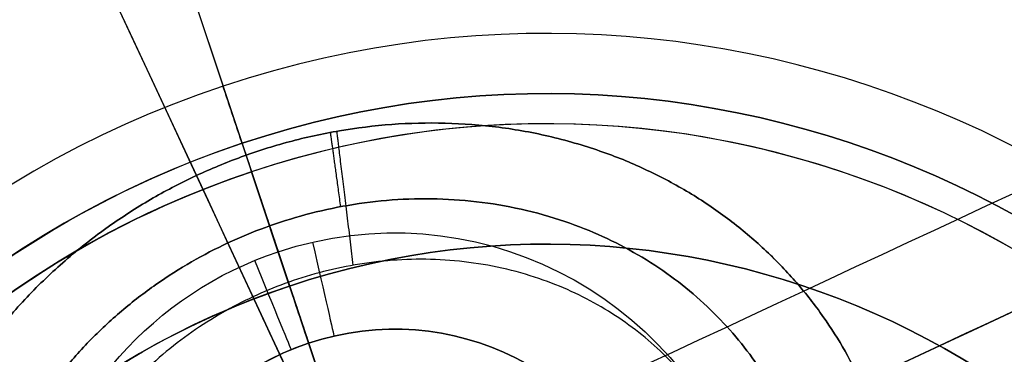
# Model space of a CAD drawing. Header units: millimetres. Extents: x -1437 to 1444, y -1373 to 1332.
# Tile 271 of 656: x -182.37 to -174.19, y 938.18 to 940.96. Entities that reach past the tile are written whole.
import ezdxf

# ---------------------------------------------------------------- set-up
doc = ezdxf.new("R2010")
doc.units = ezdxf.units.MM
doc.layers.add('Default', color=7, linetype='Continuous', true_color=0x000000)

# ---------------------------------------------------------------- blocks, each defined once
blk = doc.blocks.new('WIRE_CLIP_TOP 01')
at = {"layer": 'Default', "color": 253, "true_color": 0xababa7}
for p, q in [((10, 0), (2.25, 0)), ((2.25, -2), (8, -7.75)), ((10, -30), (8.5, -30))]:
    blk.add_line(p, q, dxfattribs=at)
at = {"layer": 'Default', "color": 253, "true_color": 0xababa7, "extrusion": (0, -1, 0)}
for centre, radius, start, end in [((0, 0), 10, 0, 180), ((0, 0), 10, 180, 0), ((0, 0, 0.5), 10.5, 180, 0), ((0, 0, 0.5), 10.5, 0, 180), ((0, 0, 7.75), 8, 0, 180), ((0, 0, 15), 10.5, 0, 169.35357), ((0, 0, 15), 10.5, 190.64702, 0), ((0, 0, 18.625), 8, 0, 180), ((0, 0, 18.625), 8, 180, 0), ((0, 0, 29.5), 10.5, 180, 0), ((0, 0, 30), 10, 180, 0), ((0, 0, 30), 10, 0, 180)]:
    blk.add_arc(centre, radius, start, end, dxfattribs=at)
at = {"layer": 'Default', "color": 253, "true_color": 0xababa7, "extrusion": (0, 1, 0)}
for centre, radius, start, end in [((0, 0, -7.75), 8, 180, 0), ((0, 0, -29.5), 10.5, 0, 180), ((0, 0, -29.5), 8, 0, 180), ((0, 0, -29.5), 8, 180, 0), ((0, 0, -30), 8.5, 180, 0), ((0, 0, -30), 8.5, 0, 180)]:
    blk.add_arc(centre, radius, start, end, dxfattribs=at)
at = {"layer": 'Default', "color": 253, "true_color": 0xababa7}
for points in [[(8, -7.75), (6.125, -5.875, 0), (4.25, -4, 0)], [(8, -29.5), (8, -18.625), (8, -7.75)], [(8, -29.5), (8.25, -29.75), (8.5, -30)]]:
    blk.add_open_spline(points, degree=2, dxfattribs=at)
blk = doc.blocks.new('WIRE_CLIP 01')
at = {"layer": 'Default'}
for p, q in [((-7.05, 0), (-7.75, 0)), ((-6.75, -10.5), (-7.75, -10.5)), ((-6.75, -15.5), (-7.75, -15.5)), ((-7.05, -18), (-7.75, -18))]:
    blk.add_line(p, q, dxfattribs=at)
at = {"layer": 'Default', "extrusion": (0, -1, 0)}
for centre, radius, start, end in [((0, 0), 7.75, 180, 0), ((0, 0), 7.75, 0, 180), ((-4, 0, 0.8), 2.25, 360, 180), ((-4, 0, 0.8), 2.25, 180, 360), ((0, 0, 5.25), 7.75, 180, 349.48823), ((0, 0, 5.25), 7.75, 10.51423, 180), ((0, 0, 10.5), 7.75, 0, 180), ((0, 0, 10.5), 6.75, 0, 180), ((0, 0, 10.5), 6.75, 180, 0), ((0, 0, 13), 6.75, 0, 180), ((0, 0, 13), 6.75, 180, 0), ((0, 0, 15.5), 7.75, 180, 0), ((0, 0, 15.5), 7.75, 0, 180), ((0, 0, 16.75), 7.75, 180, 0), ((0, 0, 16.75), 7.75, 0, 180), ((0, 0, 18), 7.75, 180, 0), ((0, 0, 18), 7.75, 0, 180)]:
    blk.add_arc(centre, radius, start, end, dxfattribs=at)
at = {"layer": 'Default', "extrusion": (0, 1, 0)}
for centre, radius, start, end in [((4, 0), 3.05, 0, 180), ((4, 0), 3.05, 180, 0), ((4, 0), 3.05, 0, 0.00001), ((4, 0, -9), 2.25, 180, 0), ((4, 0, -9), 2.25, 0, 180), ((0, 0, -10.5), 7.75, 180, 0), ((0, 0, -15.5), 6.75, 0, 180), ((0, 0, -15.5), 6.75, 180, 0), ((4, 0, -17.2), 2.25, 0, 180), ((4, 0, -17.2), 2.25, 180, 0), ((4, 0, -18), 3.05, 180, 0), ((4, 0, -18), 3.05, 0, 180)]:
    blk.add_arc(centre, radius, start, end, dxfattribs=at)
at = {"layer": 'Default', "extrusion": (-1.73574e-08, -1.73574e-08, 1)}
blk.add_arc((-7.05, -0.8, 0), 0.8, 360, 90, dxfattribs=at)
at = {"layer": 'Default', "extrusion": (-0.09693, 0, -0.995291)}
blk.add_arc((0.8, 7.0312, 0.3877), 0.8, 180, 270, dxfattribs=at)
at = {"layer": 'Default', "extrusion": (-1.22455e-08, 1.22455e-08, -1)}
blk.add_arc((7.05, -17.2, 0), 0.8, 180, 270, dxfattribs=at)
at = {"layer": 'Default', "extrusion": (0.068288, 0, -0.997666)}
blk.add_arc((-17.2, -7.0407, -0.2732), 0.8, 90, 180, dxfattribs=at)
at = {"layer": 'Default'}
for points in [[(-7.75, -10.5), (-7.75, -5.25), (-7.75, 0)], [(-6.25, -17.2), (-6.25, -9), (-6.25, -0.8)], [(-6.75, -10.5), (-6.75, -13), (-6.75, -15.5)], [(-7.75, -18), (-7.75, -16.75), (-7.75, -15.5)]]:
    blk.add_open_spline(points, degree=2, dxfattribs=at)

msp = doc.modelspace()

# ---------------------------------------------------------------- linework, layer by layer
at = {"layer": 'Default'}
for p, q in [((228.5774, 1126.3214, -991.3856), (-587.0997, 745.965, -991.3856)), ((-177.878, 933.1771, -839.041), (-180.6443, 939.1093, -839.041))]:
    msp.add_line(p, q, dxfattribs=at)
for points in [[(-338.1737, 1276.9322, -1143.7301), (-179.2611, 936.1432, -1143.7301), (-20.3486, 595.3541, -1143.7301)], [(-337.7514, 1276.0267, -1143.3147), (-179.2611, 936.1432, -1143.3147), (-20.7709, 596.2596, -1143.3147)], [(129.6114, 1253.9672, -1004.6306), (-245.8284, 1078.8967, -1004.6306), (-621.2683, 903.8262, -1004.6306)], [(128.5085, 1253.3268, -1005.0266), (-245.7796, 1078.7934, -1005.0266), (-620.0677, 904.26, -1005.0266)], [(-177.8176, 937.7975, -863.2893), (-66.4943, 989.7085, -910.44), (44.829, 1041.6194, -957.5906)], [(45.5226, 1040.9615, -956.6774), (-65.8007, 989.0506, -909.5267), (-177.1241, 937.1397, -862.376)], [(-177.7595, 936.8434, -864.2026), (-66.4362, 988.7543, -911.3533), (44.8871, 1040.6652, -958.5039)], [(-177.0659, 936.1855, -863.2893), (-65.7426, 988.0964, -910.44), (45.5807, 1040.0074, -957.5906)], [(-96.8764, 988.0523, -978.155), (-184.4291, 947.2258, -978.155), (-271.9817, 906.3993, -978.155)], [(-271.9817, 906.3993, -977.7395), (-184.4291, 947.2258, -977.7395), (-96.8764, 988.0523, -977.7395)], [(-96.8764, 988.0523, -977.9473), (-184.4291, 947.2258, -977.9473), (-271.9817, 906.3993, -977.9473)], [(-488.1337, 618.3192, -1004.6306), (-112.6938, 793.3896, -1004.6306), (262.746, 968.4601, -1004.6306)], [(-487.0307, 618.9595, -1005.0266), (-112.7427, 793.4929, -1005.0266), (261.5454, 968.0263, -1005.0266)], [(-86.5406, 965.887, -977.7395), (-174.0932, 925.0605, -977.7395), (-261.6459, 884.2341, -977.7395)], [(-261.6459, 884.2341, -978.155), (-174.0932, 925.0605, -978.155), (-86.5406, 965.887, -978.155)], [(-86.5406, 965.887, -977.9473), (-174.0932, 925.0605, -977.9473), (-261.6459, 884.2341, -977.9473)], [(-180.9055, 939.6694, -859.702), (-180.9055, 939.6694, -849.9194), (-180.9055, 939.6694, -840.1367)], [(-178.0866, 933.6244, -860.9249), (-179.2611, 936.1432, -860.9249), (-180.4357, 938.6619, -860.9249)]]:
    msp.add_open_spline(points, degree=2, dxfattribs=at)
for points, knots in [([(228.5774, 1126.3214, -977.5755), (209.3312, 1117.3468, -994.5954), (150.532, 1089.9282, -1041.4622), (15.2619, 1026.8508, -1118.8702), (-104.7591, 970.884, -1143.7301), (-179.2611, 936.1432, -1143.7301)], [2.41548, 2.41548, 2.41548, 2.41548, 70.396144, 198.636056, 404.995527, 404.995527, 404.995527, 404.995527]), ([(227.5044, 1125.821, -977.9909), (208.5151, 1116.9662, -994.7329), (150.005, 1089.6825, -1041.2952), (15.1372, 1026.7926, -1118.4721), (-104.8059, 970.8622, -1143.3147), (-179.2611, 936.1432, -1143.3147)], [2.408267, 2.408267, 2.408267, 2.408267, 69.367076, 197.537893, 403.786179, 403.786179, 403.786179, 403.786179])]:
    msp.add_open_spline(points, degree=3, knots=knots, dxfattribs=at)
for points, weights, knots in [([(-183.1401, 934.3344, -840.1367), (-184.7844, 937.8607, -840.1367), (-180.9055, 939.6694, -840.1367), (-177.0266, 941.4782, -840.1367), (-175.3822, 937.9519, -840.1367)], [1, 0.707106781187, 1, 0.707106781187, 1], [0, 0, 0, 5.497787, 5.497787, 10.995574, 10.995574, 10.995574]), ([(-175.3822, 937.9519, -859.702), (-177.0266, 941.4782, -859.702), (-180.9055, 939.6694, -859.702), (-184.7844, 937.8607, -859.702), (-183.1401, 934.3344, -859.702)], [1, 0.707106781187, 1, 0.707106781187, 1], [0.718887, 0.718887, 0.718887, 4.645877, 4.645877, 8.572868, 8.572868, 8.572868]), ([(-175.3822, 937.9519, -849.9194), (-177.0266, 941.4782, -849.9194), (-180.9055, 939.6694, -849.9194), (-184.7844, 937.8607, -849.9194), (-183.1401, 934.3344, -849.9194)], [1, 0.707106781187, 1, 0.707106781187, 1], [1.570796, 1.570796, 1.570796, 3.141593, 3.141593, 4.712389, 4.712389, 4.712389]), ([(-175.9984, 937.6646, -840.7139), (-177.3816, 940.6307, -840.7139), (-180.6443, 939.1093, -840.7139), (-183.907, 937.5878, -840.7139), (-182.5239, 934.6217, -840.7139), (-181.1407, 931.6556, -840.7139), (-177.878, 933.1771, -840.7139), (-174.6153, 934.6985, -840.7139), (-175.9984, 937.6646, -840.7139)], [1, 0.707106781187, 1, 0.707106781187, 1, 0.707106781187, 1, 0.707106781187, 1], [0, 0, 0, 3.141593, 3.141593, 6.283185, 6.283185, 9.424778, 9.424778, 12.566371, 12.566371, 12.566371]), ([(-175.9984, 937.6646, -839.041), (-177.3816, 940.6307, -839.041), (-180.6443, 939.1093, -839.041), (-183.907, 937.5878, -839.041), (-182.5239, 934.6217, -839.041)], [1, 0.707106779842, 1, 0.707106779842, 1], [0, 0, 0, 3.141593, 3.141593, 6.283185, 6.283185, 6.283185]), ([(-176.4905, 937.4351, -860.9249), (-177.665, 939.9539, -860.9249), (-180.4357, 938.6619, -860.9249), (-183.2063, 937.37, -860.9249), (-182.0318, 934.8512, -860.9249)], [1, 0.707106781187, 1, 0.707106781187, 1], [0, 0, 0, 3.926991, 3.926991, 7.853982, 7.853982, 7.853982])]:
    msp.add_rational_spline(points, weights, degree=2, knots=knots, dxfattribs=at)
for points, weights in [([(-179.7932, 940.0276, -840.1367), (-179.7932, 940.0276, -839.3779), (-179.7087, 939.4105, -839.041)], [1, 0.795525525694, 0.876546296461]), ([(-179.6017, 938.9249, -860.9249), (-179.7379, 940.0376, -860.9249), (-179.7379, 940.0376, -859.702)], [1, 0.707106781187, 1])]:
    msp.add_rational_spline(points, weights, degree=2, dxfattribs=at)

# ---------------------------------------------------------------- block references
at = {"layer": 'Default', "extrusion": (0.948692, 0.316203, -4.44092e-16)}
msp.add_blockref('WIRE_CLIP_TOP 01', (940.7941, 733.4613, 125.9474), dxfattribs=at)
at = {"layer": 'Default', "extrusion": (0.948692, 0.316203, -4.44092e-16), "rotation": 180}
msp.add_blockref('WIRE_CLIP 01', (940.7941, 703.9613, 125.9474), dxfattribs=at)

doc.saveas('drawing.dxf')
